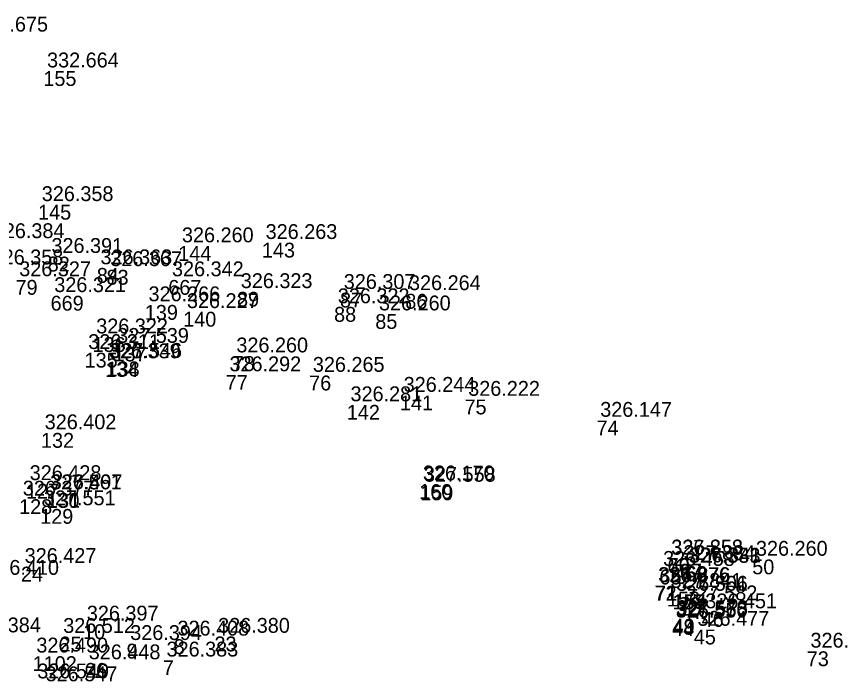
# Model space of a CAD drawing. Extents: x -829398 to -819400, y -1074439 to -1067977.
# Drawn here: x -823640.6 to -823573.8, y -1070197.5 to -1070143.7 of the extents above; entities that cross this region are included whole.
import ezdxf

# ---------------------------------------------------------------- set-up
doc = ezdxf.new("R2010")
doc.units = 0
doc.layers.add('Vrstva 60', color=7, linetype='Continuous')
doc.layers.add('Vrstva 61', color=7, linetype='Continuous')

msp = doc.modelspace()

# ---------------------------------------------------------------- linework, layer by layer
at = {"layer": 'Vrstva 60'}
for p, q in [((-823638.393, -1070148.077), (-823638.393, -1070148.077)), ((-823638.82, -1070158.89), (-823638.82, -1070158.89)), ((-823627.477, -1070162.224), (-823627.477, -1070162.224)), ((-823620.707, -1070161.956), (-823620.707, -1070161.956)), ((-823638.039, -1070163.082), (-823638.039, -1070163.082)), ((-823634.067, -1070164.002), (-823634.067, -1070164.002)), ((-823633.28, -1070164.151), (-823633.28, -1070164.151)), ((-823628.283, -1070164.973), (-823628.283, -1070164.973)), ((-823637.807, -1070166.251), (-823637.807, -1070166.251)), ((-823622.718, -1070165.929), (-823622.718, -1070165.929)), ((-823614.386, -1070165.996), (-823614.386, -1070165.996)), ((-823609.105, -1070166.095), (-823609.105, -1070166.095)), ((-823630.183, -1070166.992), (-823630.183, -1070166.992)), ((-823614.868, -1070167.154), (-823614.868, -1070167.154)), ((-823627.076, -1070167.546), (-823627.076, -1070167.546)), ((-823611.536, -1070167.73), (-823611.536, -1070167.73)), ((-823634.415, -1070169.593), (-823634.415, -1070169.593)), ((-823632.719, -1070170.359), (-823632.719, -1070170.359)), ((-823635.057, -1070170.856), (-823635.057, -1070170.856)), ((-823623.075, -1070171.13), (-823623.075, -1070171.13)), ((-823633.382, -1070171.608), (-823633.382, -1070171.608)), ((-823633.273, -1070171.57), (-823633.273, -1070171.57)), ((-823623.633, -1070172.658), (-823623.633, -1070172.658)), ((-823616.887, -1070172.703), (-823616.887, -1070172.703)), ((-823609.538, -1070174.32), (-823609.538, -1070174.32)), ((-823613.841, -1070175.08), (-823613.841, -1070175.08)), ((-823604.316, -1070174.642), (-823604.316, -1070174.642)), ((-823593.633, -1070176.34), (-823593.633, -1070176.34)), ((-823638.584, -1070177.346), (-823638.584, -1070177.346)), ((-823639.797, -1070181.461), (-823639.797, -1070181.461)), ((-823607.979, -1070181.484), (-823607.979, -1070181.484)), ((-823607.894, -1070181.59), (-823607.894, -1070181.59)), ((-823638.15, -1070182.211), (-823638.15, -1070182.211)), ((-823638.094, -1070182.196), (-823638.094, -1070182.196)), ((-823640.354, -1070182.711), (-823640.354, -1070182.711)), ((-823638.65, -1070183.496), (-823638.65, -1070183.496)), ((-823587.893, -1070187.496), (-823587.893, -1070187.496)), ((-823587.876, -1070187.474), (-823587.876, -1070187.474)), ((-823581.033, -1070187.579), (-823581.033, -1070187.579)), ((-823640.204, -1070188.163), (-823640.204, -1070188.163)), ((-823588.545, -1070188.398), (-823588.545, -1070188.398)), ((-823586.895, -1070187.93), (-823586.895, -1070187.93)), ((-823586.473, -1070188.149), (-823586.473, -1070188.149)), ((-823586.424, -1070188.113), (-823586.424, -1070188.113)), ((-823588.942, -1070189.704), (-823588.942, -1070189.704)), ((-823588.893, -1070189.717), (-823588.893, -1070189.717)), ((-823587.938, -1070190.181), (-823587.938, -1070190.181)), ((-823587.497, -1070190.408), (-823587.497, -1070190.408)), ((-823587.484, -1070190.413), (-823587.484, -1070190.413)), ((-823586.727, -1070191.186), (-823586.727, -1070191.186)), ((-823585.13, -1070191.831), (-823585.13, -1070191.831)), ((-823587.506, -1070192.468), (-823587.506, -1070192.468)), ((-823587.471, -1070192.379), (-823587.471, -1070192.379)), ((-823635.175, -1070192.822), (-823635.175, -1070192.822)), ((-823587.518, -1070192.579), (-823587.518, -1070192.579)), ((-823637.085, -1070193.821), (-823637.085, -1070193.821)), ((-823624.549, -1070193.812), (-823624.549, -1070193.812)), ((-823585.763, -1070193.248), (-823585.763, -1070193.248)), ((-823631.662, -1070194.394), (-823631.662, -1070194.394)), ((-823627.841, -1070194.035), (-823627.841, -1070194.035)), ((-823576.622, -1070195.012), (-823576.622, -1070195.012)), ((-823639.258, -1070195.407), (-823639.258, -1070195.407)), ((-823628.726, -1070195.731), (-823628.726, -1070195.731)), ((-823635.02, -1070195.954), (-823635.02, -1070195.954))]:
    msp.add_line(p, q, dxfattribs=at)

# ---------------------------------------------------------------- texts
for s, p in [('155', (-823638.393, -1070149.277)), ('145', (-823638.82, -1070160.09)), ('144', (-823627.477, -1070163.424)), ('143', (-823620.707, -1070163.156)), ('82', (-823638.039, -1070164.282)), ('84', (-823634.067, -1070165.202)), ('83', (-823633.28, -1070165.351)), ('79', (-823640.645, -1070166.168)), ('667', (-823628.283, -1070166.173)), ('669', (-823637.807, -1070167.451)), ('89', (-823622.718, -1070167.129)), ('87', (-823614.386, -1070167.196)), ('86', (-823609.105, -1070167.295)), ('139', (-823630.183, -1070168.192)), ('88', (-823614.868, -1070168.354)), ('140', (-823627.076, -1070168.746)), ('85', (-823611.536, -1070168.93)), ('136', (-823634.415, -1070170.793)), ('137', (-823632.719, -1070171.559)), ('135', (-823635.057, -1070172.056)), ('78', (-823623.075, -1070172.33)), ('134', (-823633.382, -1070172.808)), ('138', (-823633.273, -1070172.77)), ('77', (-823623.633, -1070173.858)), ('76', (-823616.887, -1070173.903)), ('141', (-823609.538, -1070175.52)), ('142', (-823613.841, -1070176.28)), ('75', (-823604.316, -1070175.842)), ('74', (-823593.633, -1070177.54)), ('132', (-823638.584, -1070178.546)), ('127', (-823639.797, -1070182.661)), ('160', (-823607.979, -1070182.684)), ('159', (-823607.894, -1070182.79)), ('130', (-823638.15, -1070183.411)), ('131', (-823638.094, -1070183.396)), ('128', (-823640.354, -1070183.911)), ('129', (-823638.65, -1070184.696)), ('66', (-823587.893, -1070188.696)), ('70', (-823587.876, -1070188.674)), ('50', (-823581.033, -1070188.779)), ('24', (-823640.204, -1070189.363)), ('65', (-823588.545, -1070189.598)), ('67', (-823586.895, -1070189.13)), ('68', (-823586.473, -1070189.349)), ('69', (-823586.424, -1070189.313)), ('72', (-823588.942, -1070190.904)), ('71', (-823588.893, -1070190.917)), ('156', (-823587.938, -1070191.381)), ('157', (-823587.497, -1070191.608)), ('158', (-823587.484, -1070191.613)), ('47', (-823586.727, -1070192.386)), ('46', (-823585.13, -1070193.031)), ('48', (-823587.506, -1070193.668)), ('49', (-823587.471, -1070193.579)), ('10', (-823635.175, -1070194.022)), ('44', (-823587.518, -1070193.779)), ('25', (-823637.085, -1070195.021)), ('23', (-823624.549, -1070195.012)), ('45', (-823585.763, -1070194.448)), ('9', (-823631.662, -1070195.594)), ('8', (-823627.841, -1070195.235)), ('73', (-823576.622, -1070196.212)), ('1102', (-823639.258, -1070196.607)), ('7', (-823628.726, -1070196.931)), ('26', (-823635.02, -1070197.154))]:
    msp.add_text(s, height=1.2, dxfattribs=at).set_placement(p)
at = {"layer": 'Vrstva 61'}
for s, p in [('332.675', (-823643.816, -1070144.877)), ('332.664', (-823638.093, -1070147.777)), ('326.358', (-823638.52, -1070158.59)), ('326.384', (-823642.485, -1070161.587)), ('326.263', (-823620.407, -1070161.656)), ('326.260', (-823627.177, -1070161.924)), ('326.391', (-823637.739, -1070162.782)), ('326.358', (-823642.577, -1070163.712)), ('326.363', (-823633.767, -1070163.702)), ('326.367', (-823632.98, -1070163.851)), ('326.327', (-823640.345, -1070164.668)), ('326.342', (-823627.983, -1070164.673)), ('326.323', (-823622.418, -1070165.629)), ('326.307', (-823614.086, -1070165.696)), ('326.321', (-823637.507, -1070165.951)), ('326.264', (-823608.805, -1070165.795)), ('326.266', (-823629.883, -1070166.692)), ('326.322', (-823614.568, -1070166.854)), ('326.227', (-823626.776, -1070167.246)), ('326.260', (-823611.236, -1070167.43)), ('326.322', (-823634.115, -1070169.293)), ('327.539', (-823632.419, -1070170.059)), ('326.311', (-823634.757, -1070170.556)), ('326.260', (-823622.775, -1070170.83)), ('326.339', (-823633.082, -1070171.308)), ('327.546', (-823632.973, -1070171.27)), ('326.292', (-823623.333, -1070172.358)), ('326.265', (-823616.587, -1070172.403)), ('326.244', (-823609.238, -1070174.02)), ('326.222', (-823604.016, -1070174.342)), ('326.281', (-823613.541, -1070174.78)), ('326.147', (-823593.333, -1070176.04)), ('326.402', (-823638.284, -1070177.046)), ('326.428', (-823639.497, -1070181.161)), ('326.170', (-823607.679, -1070181.184)), ('327.558', (-823607.594, -1070181.29)), ('327.561', (-823637.85, -1070181.911)), ('326.497', (-823637.794, -1070181.896)), ('326.377', (-823640.054, -1070182.411)), ('327.551', (-823638.35, -1070183.196)), ('327.858', (-823587.593, -1070187.196)), ('326.353', (-823587.576, -1070187.174)), ('327.834', (-823586.595, -1070187.63)), ('326.260', (-823580.733, -1070187.279)), ('326.427', (-823639.904, -1070187.863)), ('326.458', (-823588.245, -1070188.098)), ('327.333', (-823586.173, -1070187.849)), ('326.341', (-823586.124, -1070187.813)), ('326.410', (-823642.928, -1070188.822)), ('326.376', (-823588.642, -1070189.404)), ('327.876', (-823588.593, -1070189.417)), ('327.841', (-823587.638, -1070189.881)), ('327.356', (-823587.197, -1070190.108)), ('326.501', (-823587.184, -1070190.113)), ('327.582', (-823586.427, -1070190.886)), ('326.451', (-823584.83, -1070191.531)), ('326.550', (-823587.218, -1070192.279)), ('327.568', (-823587.206, -1070192.168)), ('327.573', (-823587.171, -1070192.079)), ('326.397', (-823634.875, -1070192.522)), ('326.477', (-823585.463, -1070192.948)), ('326.384', (-823644.4, -1070193.474)), ('326.512', (-823636.785, -1070193.521)), ('326.408', (-823627.541, -1070193.735)), ('326.380', (-823624.249, -1070193.512)), ('326.394', (-823631.362, -1070194.094)), ('326.358', (-823576.322, -1070194.712)), ('326.490', (-823638.958, -1070195.107)), ('326.448', (-823634.72, -1070195.654)), ('326.383', (-823628.426, -1070195.431)), ('326.549', (-823638.883, -1070197.198)), ('326.547', (-823638.207, -1070197.434))]:
    msp.add_text(s, height=1.2, dxfattribs=at).set_placement(p)

doc.saveas('drawing.dxf')
